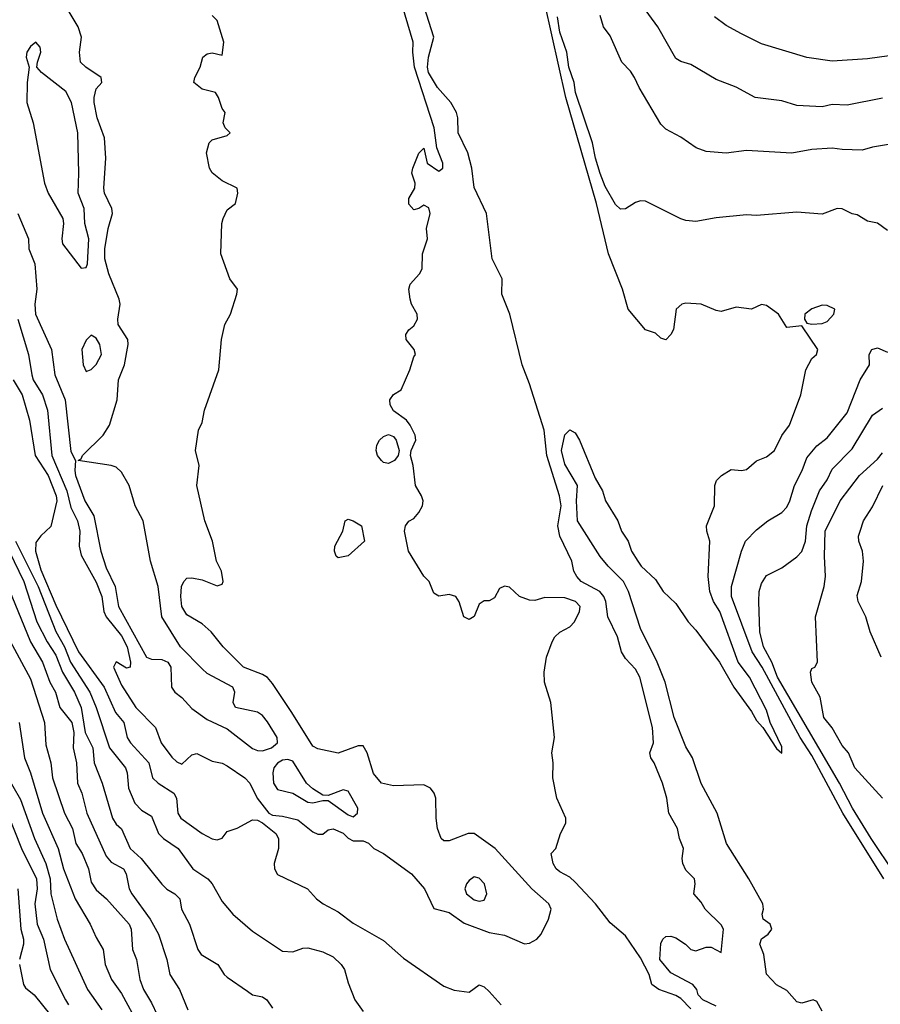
# Model space of a CAD drawing. Header units: metres. Extents: x -46681 to -43747, y -240911 to -237677.
# Tile 1038 of 1056: x -44420 to -44335, y -238094 to -237996. Entities that reach past the tile are written whole.
import ezdxf

# ---------------------------------------------------------------- set-up
doc = ezdxf.new("R2010")
doc.units = ezdxf.units.M
doc.layers.add('CONTOUR_INDEX', color=1, linetype='Continuous')
doc.layers.add('CONTOUR_INTER', color=3, linetype='Continuous')

msp = doc.modelspace()

# ---------------------------------------------------------------- linework, layer by layer
at = {"layer": 'CONTOUR_INDEX'}
for points, elevation in [([(-44340.595, -238094.641), (-44341.095, -238093.684), (-44341.468, -238093.52), (-44342.595, -238093.868), (-44343.095, -238093.717), (-44344.095, -238092.616), (-44345.095, -238092.036), (-44346.095, -238090.97), (-44346.354, -238089.02), (-44346.748, -238088.02), (-44346.595, -238087.468), (-44345.921, -238087.02), (-44345.581, -238086.52), (-44345.748, -238086.02), (-44346.421, -238085.52), (-44346.516, -238085.02), (-44346.398, -238084.52), (-44346.452, -238084.02), (-44347.846, -238081.52), (-44350.076, -238078.02), (-44351.009, -238075.02), (-44352.595, -238072.071), (-44353.432, -238069.52), (-44354.095, -238068.447), (-44355.265, -238065.52), (-44356.148, -238062.02), (-44356.93, -238060.02), (-44358.595, -238056.698), (-44359.782, -238053.02), (-44360.293, -238052.02), (-44361.805, -238050.52), (-44362.595, -238049.548), (-44364.834, -238046.02), (-44364.959, -238044.02), (-44364.856, -238042.52), (-44366.095, -238040.391), (-44366.43, -238039.02), (-44366.095, -238037.468), (-44365.595, -238036.984), (-44365.095, -238037.289), (-44364.664, -238038.02), (-44363.095, -238041.771), (-44362.374, -238043.02), (-44362.081, -238044.02), (-44360.838, -238046.02), (-44360.484, -238047.02), (-44359.831, -238048.02), (-44359.478, -238049.02), (-44358.873, -238050.02), (-44358.528, -238050.52), (-44357.095, -238051.824), (-44356.335, -238053.02), (-44355.095, -238054.217), (-44353.867, -238056.02), (-44353.095, -238056.858), (-44350.76, -238060.02), (-44349.357, -238062.52), (-44347.595, -238064.918), (-44347.095, -238065.807), (-44346.461, -238066.52), (-44345.095, -238068.595), (-44344.595, -238069.048), (-44344.595, -238068.434), (-44345.732, -238066.02), (-44346.095, -238064.799), (-44347.791, -238061.52), (-44348.923, -238060.02), (-44350.741, -238055.02), (-44351.344, -238054.02), (-44351.713, -238053.02), (-44351.875, -238051.52), (-44351.725, -238048.02), (-44352.031, -238047.02), (-44352.043, -238046.52), (-44351.262, -238044.52), (-44351.23, -238042.52), (-44351.055, -238042.02), (-44350.563, -238041.52), (-44349.595, -238040.929), (-44348.595, -238041.017), (-44348.095, -238040.912), (-44347.095, -238040.061), (-44346.095, -238039.654), (-44345.292, -238039.02), (-44344.595, -238037.541), (-44343.808, -238036.52), (-44342.696, -238033.52), (-44342.202, -238031.02), (-44341.595, -238029.915), (-44341.154, -238029.52), (-44340.998, -238029.02), (-44342.595, -238026.672), (-44344.095, -238026.818), (-44344.904, -238025.52), (-44346.095, -238024.641), (-44346.595, -238024.566), (-44347.595, -238025.029), (-44349.095, -238024.822), (-44350.595, -238025.231), (-44351.095, -238025.142), (-44352.595, -238024.526), (-44354.095, -238024.411), (-44354.488, -238024.52), (-44355.072, -238025.02), (-44355.338, -238027.02), (-44355.595, -238027.535), (-44356.095, -238028.054), (-44356.595, -238027.895), (-44357.095, -238027.394), (-44358.095, -238027.061), (-44359.809, -238025.02), (-44360.395, -238023.02), (-44361.782, -238019.52), (-44362.959, -238014.52), (-44366.017, -238004.02), (-44368.095, -237994.692)], 55), ([(-44419.095, -237998.948), (-44419.464, -237999.52), (-44419.553, -238000.02), (-44419.225, -238001.02), (-44419.451, -238002.52), (-44419.486, -238004.52), (-44418.833, -238006.52), (-44417.723, -238012.52), (-44417.367, -238013.52), (-44415.896, -238016.02), (-44415.829, -238016.52), (-44416.016, -238018.02), (-44415.934, -238018.52), (-44414.095, -238020.957), (-44413.595, -238020.868), (-44413.45, -238020.52), (-44413.328, -238018.02), (-44413.714, -238016.52), (-44413.781, -238015.02), (-44414.391, -238013.52), (-44414.317, -238011.52), (-44414.415, -238007.52), (-44415.046, -238004.52), (-44415.595, -238003.409), (-44418.005, -238001.52), (-44418.474, -238001.02), (-44418.429, -238000.52), (-44418.091, -237999.52), (-44418.143, -237999.02), (-44418.595, -237998.534), (-44419.095, -237998.948)], 50), ([(-44341.595, -238024.97), (-44342.313, -238025.52), (-44342.335, -238026.02), (-44342.095, -238026.393), (-44341.595, -238026.502), (-44340.595, -238026.437), (-44340.095, -238026.239), (-44339.416, -238025.52), (-44339.329, -238025.02), (-44340.095, -238024.648), (-44340.595, -238024.633), (-44341.595, -238024.97)], 55), ([(-44413.095, -238027.582), (-44413.595, -238028.083), (-44414.008, -238029.02), (-44413.894, -238030.52), (-44413.595, -238031.198), (-44413.095, -238030.99), (-44412.595, -238030.496), (-44412.053, -238029.52), (-44412.234, -238028.52), (-44412.595, -238027.905), (-44413.095, -238027.582)], 50), ([(-44421.234, -238049.02), (-44419.761, -238052.02), (-44418.467, -238056.02), (-44417.47, -238058.02), (-44416.595, -238059.349), (-44415.943, -238061.02), (-44414.73, -238063.02), (-44414.096, -238064.52), (-44413.688, -238067.02), (-44412.919, -238068.52), (-44412.786, -238070.02), (-44412.002, -238072.02), (-44410.983, -238075.52), (-44410.595, -238076.11), (-44410.095, -238076.554), (-44409.229, -238078.52), (-44408.142, -238079.52), (-44406.095, -238082.045), (-44405.595, -238082.537), (-44404.789, -238083.02), (-44404.311, -238083.52), (-44404.126, -238084.52), (-44403.344, -238086.02), (-44402.5, -238088.52), (-44402.166, -238089.02), (-44400.513, -238090.02), (-44399.896, -238091.02), (-44399.595, -238091.295), (-44397.595, -238092.678), (-44397.095, -238093.017), (-44396.095, -238093.247), (-44395.649, -238093.52), (-44395.095, -238094.372)], 55), ([(-44421.388, -238075.02), (-44420.001, -238078.52), (-44418.522, -238081.52), (-44418.436, -238082.52), (-44418.686, -238084.02), (-44418.445, -238086.02), (-44417.808, -238087.52), (-44417.142, -238090.52), (-44415.651, -238093.52), (-44415.332, -238094.02)], 60)]:
    msp.add_lwpolyline(points, dxfattribs=dict(at, elevation=elevation))
at = {"layer": 'CONTOUR_INTER'}
for points, elevation in [([(-44353.595, -238094.422), (-44354.595, -238093.39), (-44355.095, -238093.098), (-44356.772, -238092.52), (-44357.46, -238092.02), (-44357.732, -238091.02), (-44358.595, -238089.356), (-44360.095, -238087.182), (-44361.595, -238085.895), (-44363.074, -238084.02), (-44365.095, -238081.84), (-44365.595, -238081.364), (-44366.595, -238080.824), (-44366.952, -238080.52), (-44367.256, -238080.02), (-44367.448, -238079.02), (-44366.998, -238078.52), (-44366.526, -238077.02), (-44366.017, -238076.02), (-44365.991, -238075.52), (-44366.907, -238073.52), (-44367.295, -238071.52), (-44367.27, -238070.02), (-44367.402, -238069.02), (-44367.114, -238067.52), (-44367.493, -238064.02), (-44368.132, -238062.02), (-44368.163, -238061.02), (-44367.914, -238059.52), (-44367.372, -238058.02), (-44367.085, -238057.52), (-44366.595, -238057.055), (-44365.595, -238056.518), (-44365.16, -238056.02), (-44364.636, -238055.02), (-44364.593, -238054.52), (-44365.034, -238054.02), (-44366.095, -238053.643), (-44368.095, -238053.626), (-44369.095, -238053.905), (-44369.595, -238053.895), (-44370.603, -238053.52), (-44371.595, -238052.595), (-44372.095, -238052.497), (-44372.595, -238052.719), (-44373.095, -238053.659), (-44373.595, -238053.956), (-44374.095, -238053.963), (-44374.595, -238054.293), (-44375.095, -238055.507), (-44375.595, -238055.786), (-44376.11, -238055.52), (-44376.595, -238054.039), (-44376.932, -238053.52), (-44377.595, -238053.333), (-44378.595, -238053.498), (-44379.095, -238053.196), (-44379.575, -238052.02), (-44380.095, -238051.516), (-44381.623, -238049.02), (-44382.017, -238047.02), (-44381.896, -238046.52), (-44381.595, -238046.052), (-44381.095, -238045.775), (-44380.595, -238045.197), (-44380.238, -238044.52), (-44380.167, -238044.02), (-44380.326, -238043.52), (-44380.915, -238042.52), (-44381.163, -238040.52), (-44381.422, -238039.52), (-44381.342, -238039.02), (-44380.876, -238038.02), (-44380.955, -238037.52), (-44381.433, -238036.52), (-44381.821, -238036.02), (-44383.095, -238035.106), (-44383.426, -238034.52), (-44383.47, -238034.02), (-44383.095, -238033.465), (-44382.325, -238033.02), (-44381.483, -238031.02), (-44381.095, -238029.726), (-44380.92, -238029.52), (-44381.056, -238029.02), (-44381.844, -238028.02), (-44381.882, -238027.52), (-44381.595, -238027.067), (-44381.095, -238026.662), (-44380.723, -238026.02), (-44380.746, -238025.52), (-44381.315, -238024.52), (-44381.463, -238024.02), (-44381.569, -238023.02), (-44381.44, -238022.52), (-44380.51, -238021.52), (-44380.245, -238021.02), (-44380.215, -238019.52), (-44379.738, -238018.02), (-44379.835, -238017.02), (-44379.463, -238015.52), (-44379.595, -238014.971), (-44380.095, -238014.69), (-44380.595, -238015.028), (-44381.095, -238015.144), (-44381.595, -238014.587), (-44381.573, -238014.02), (-44380.998, -238013.02), (-44380.952, -238012.52), (-44381.289, -238011.52), (-44381.183, -238011.02), (-44380.595, -238009.55), (-44380.095, -238009.05), (-44379.747, -238010.52), (-44378.595, -238011.33), (-44378.2, -238011.02), (-44378.203, -238010.52), (-44378.79, -238009.02), (-44379.073, -238007.02), (-44381.02, -238001.02), (-44381.195, -237999.52), (-44381.156, -237998.52), (-44382.467, -237994.02)], 53), ([(-44334.595, -238004.086), (-44338.095, -238004.788), (-44339.595, -238004.717), (-44340.595, -238004.945), (-44343.095, -238004.818), (-44344.595, -238004.357), (-44347.232, -238004.02), (-44349.095, -238002.988), (-44351.095, -238002.237), (-44353.595, -238000.744), (-44354.595, -238000.45), (-44355.095, -238000.133), (-44356.887, -237997.02), (-44359.032, -237994.02)], 58), ([(-44351.095, -238094.162), (-44352.43, -238093.52), (-44352.865, -238093.02), (-44352.997, -238092.52), (-44353.419, -238092.02), (-44355.595, -238090.857), (-44356.678, -238089.52), (-44356.595, -238087.945), (-44356.4, -238087.52), (-44356.095, -238087.243), (-44355.595, -238087.209), (-44355.095, -238087.385), (-44354.135, -238088.02), (-44353.595, -238088.54), (-44353.095, -238088.668), (-44352.095, -238088.294), (-44351.595, -238088.306), (-44350.595, -238088.828), (-44350.362, -238086.52), (-44350.595, -238086.098), (-44352.182, -238084.52), (-44352.595, -238083.83), (-44353.303, -238083.02), (-44353.179, -238082.02), (-44353.249, -238081.52), (-44354.095, -238080.675), (-44354.404, -238080.02), (-44354.462, -238079.52), (-44354.327, -238078.52), (-44354.737, -238077.52), (-44354.944, -238076.52), (-44355.791, -238075.02), (-44355.979, -238073.52), (-44356.428, -238072.02), (-44357.258, -238070.02), (-44357.584, -238069.52), (-44357.675, -238069.02), (-44357.32, -238068.02), (-44357.424, -238066.52), (-44358.649, -238061.52), (-44359.095, -238060.715), (-44360.095, -238059.671), (-44360.473, -238059.02), (-44360.88, -238057.52), (-44361.856, -238055.52), (-44362.054, -238054.02), (-44362.236, -238053.52), (-44362.643, -238053.02), (-44364.482, -238052.02), (-44364.919, -238051.52), (-44365.201, -238051.02), (-44365.417, -238050.02), (-44366.595, -238047.52), (-44366.814, -238046.52), (-44366.48, -238044.52), (-44366.632, -238043.52), (-44367.906, -238039.52), (-44368.148, -238037.02), (-44369.595, -238032.432), (-44370.323, -238030.52), (-44371.547, -238025.52), (-44372.363, -238023.52), (-44372.308, -238022.02), (-44373.303, -238020.02), (-44373.875, -238015.52), (-44375.095, -238012.952), (-44375.337, -238011.02), (-44375.722, -238009.52), (-44376.692, -238007.52), (-44376.711, -238006.02), (-44376.843, -238005.52), (-44377.402, -238004.52), (-44378.751, -238003.02), (-44379.614, -238001.52), (-44379.717, -238001.02), (-44379.638, -238000.02), (-44379.099, -237998.02), (-44380.07, -237995.02)], 54), ([(-44420.364, -238015.52), (-44419.322, -238018.02), (-44419.268, -238019.02), (-44418.676, -238020.52), (-44418.49, -238023.02), (-44418.682, -238024.52), (-44418.609, -238025.52), (-44417.036, -238029.02), (-44416.693, -238031.52), (-44415.683, -238034.02), (-44415.095, -238039.124), (-44414.637, -238040.02), (-44414.724, -238041.02), (-44414.632, -238041.52), (-44413.707, -238044.02), (-44412.819, -238045.52), (-44412.134, -238049.02), (-44411.595, -238050.68), (-44410.71, -238052.52), (-44410.373, -238054.52), (-44407.595, -238059.52), (-44407.095, -238059.724), (-44406.095, -238059.782), (-44405.487, -238060.02), (-44405.204, -238060.52), (-44405.121, -238062.52), (-44404.795, -238063.02), (-44404.095, -238063.538), (-44403.095, -238064.624), (-44401.595, -238065.714), (-44399.595, -238066.641), (-44397.095, -238068.592), (-44396.595, -238068.802), (-44396.095, -238068.819), (-44395.192, -238068.52), (-44394.619, -238068.02), (-44394.653, -238067.52), (-44395.595, -238065.953), (-44396.095, -238065.315), (-44396.595, -238064.987), (-44398.761, -238064.52), (-44399.009, -238064.02), (-44398.828, -238063.02), (-44399.032, -238062.52), (-44401.595, -238061.145), (-44402.095, -238060.707), (-44404.218, -238058.52), (-44406.084, -238055.52), (-44406.442, -238052.52), (-44407.191, -238050.02), (-44407.93, -238046.02), (-44408.73, -238044.52), (-44409.32, -238042.52), (-44410.095, -238041.199), (-44410.595, -238040.694), (-44411.095, -238040.526), (-44414.365, -238040.02), (-44414.095, -238039.875), (-44413.94, -238039.52), (-44411.903, -238037.52), (-44411.271, -238036.52), (-44410.496, -238034.02), (-44410.393, -238032.02), (-44409.772, -238030.52), (-44409.425, -238028.52), (-44409.466, -238028.02), (-44410.413, -238026.52), (-44410.453, -238026.02), (-44410.208, -238024.52), (-44410.299, -238024.02), (-44411.337, -238021.52), (-44411.724, -238020.02), (-44411.732, -238019.02), (-44411.407, -238017.02), (-44410.966, -238015.52), (-44411.044, -238015.02), (-44411.762, -238013.52), (-44411.832, -238013.02), (-44411.647, -238010.02), (-44411.758, -238008.02), (-44412.503, -238006.02), (-44412.777, -238004.52), (-44412.792, -238004.02), (-44412.595, -238003.168), (-44412.039, -238002.52), (-44412.101, -238002.02), (-44413.62, -238001.02), (-44414.138, -238000.52), (-44414.241, -237999.52), (-44414.051, -237998.02), (-44414.374, -237997.02), (-44415.272, -237995.52)], 51), ([(-44420.349, -238026.02), (-44419.291, -238029.52), (-44418.977, -238031.52), (-44418.84, -238032.02), (-44417.929, -238033.52), (-44417.426, -238035.02), (-44416.985, -238039.52), (-44415.494, -238043.02), (-44415.095, -238044.681), (-44414.433, -238046.02), (-44414.23, -238047.02), (-44414.277, -238048.52), (-44414.095, -238049.421), (-44412.595, -238052.096), (-44412.047, -238053.52), (-44411.818, -238055.02), (-44411.593, -238055.52), (-44410.095, -238057.412), (-44409.514, -238058.52), (-44409.193, -238060.02), (-44409.213, -238060.52), (-44409.595, -238060.624), (-44410.595, -238060.006), (-44410.871, -238060.52), (-44410.095, -238062.299), (-44408.673, -238064.52), (-44406.717, -238066.52), (-44406.161, -238068.02), (-44405.095, -238069.459), (-44404.595, -238069.904), (-44404.095, -238070.154), (-44403.095, -238069.217), (-44402.595, -238069.081), (-44401.095, -238069.865), (-44400.095, -238070.065), (-44399.595, -238070.31), (-44397.848, -238071.52), (-44397.346, -238072.02), (-44396.622, -238073.52), (-44395.472, -238075.02), (-44395.095, -238075.223), (-44394.095, -238075.313), (-44392.595, -238075.657), (-44391.095, -238076.857), (-44390.595, -238077.099), (-44390.095, -238077.101), (-44389.595, -238076.664), (-44389.095, -238076.553), (-44388.095, -238076.999), (-44387.595, -238077.48), (-44387.095, -238077.759), (-44386.095, -238077.769), (-44385.595, -238077.992), (-44385.044, -238078.52), (-44384.095, -238079), (-44381.308, -238081.02), (-44380.04, -238082.52), (-44379.095, -238084.473), (-44377.595, -238084.876), (-44376.095, -238085.929), (-44373.595, -238086.852), (-44372.095, -238087.113), (-44370.095, -238087.972), (-44369.595, -238087.906), (-44368.884, -238087.52), (-44368.455, -238087.02), (-44367.74, -238085.52), (-44367.469, -238084.52), (-44367.695, -238084.02), (-44369.381, -238082.52), (-44373.023, -238078.52), (-44375.095, -238077.038), (-44375.679, -238077.02), (-44377.595, -238077.754), (-44378.095, -238077.764), (-44378.383, -238077.52), (-44378.739, -238076.52), (-44378.879, -238075.52), (-44378.903, -238073.52), (-44379.056, -238073.02), (-44379.43, -238072.52), (-44380.095, -238072.207), (-44383.095, -238072.294), (-44384.307, -238072.02), (-44385.095, -238071.073), (-44385.712, -238069.02), (-44386.095, -238068.333), (-44386.595, -238068.327), (-44388.595, -238069.071), (-44390.595, -238068.639), (-44391.095, -238068.379), (-44393.18, -238065.02), (-44395.095, -238062.135), (-44395.595, -238061.567), (-44396.095, -238061.24), (-44397.983, -238060.52), (-44399.985, -238058.52), (-44401.184, -238057.02), (-44402.095, -238056.236), (-44403.595, -238055.332), (-44404.106, -238054.52), (-44404.201, -238053.52), (-44404.127, -238052.52), (-44403.905, -238052.02), (-44403.595, -238051.703), (-44403.095, -238051.658), (-44402.095, -238051.858), (-44400.595, -238052.472), (-44400.095, -238052.289), (-44399.985, -238052.02), (-44400.176, -238051.02), (-44400.652, -238050.02), (-44401.048, -238048.02), (-44401.832, -238046.02), (-44402.611, -238042.52), (-44402.387, -238040.52), (-44402.744, -238039.02), (-44402.453, -238037.02), (-44402.095, -238036.245), (-44401.833, -238035.02), (-44400.422, -238031.02), (-44400.168, -238028.02), (-44399.828, -238026.52), (-44399.285, -238025.52), (-44398.637, -238023.52), (-44398.57, -238023.02), (-44399.346, -238022.02), (-44400.243, -238019.52), (-44400.122, -238016.52), (-44399.998, -238016.02), (-44399.595, -238015.173), (-44398.765, -238014.52), (-44398.557, -238013.52), (-44398.614, -238013.02), (-44400.095, -238012.271), (-44401.095, -238011.502), (-44401.342, -238011.02), (-44401.634, -238009.52), (-44401.39, -238008.52), (-44401.095, -238008.205), (-44399.595, -238007.774), (-44399.306, -238007.52), (-44399.814, -238007.02), (-44400.01, -238006.52), (-44399.783, -238005.52), (-44400.095, -238005.122), (-44400.447, -238004.02), (-44400.76, -238003.52), (-44402.095, -238003.196), (-44402.9, -238002.52), (-44402.819, -238002.02), (-44402.274, -238001.02), (-44402, -238000.02), (-44401.595, -237999.699), (-44401.095, -237999.578), (-44400.095, -237999.826), (-44399.928, -237998.52), (-44400.595, -237996.382), (-44401.095, -237995.889)], 52), ([(-44334.095, -238017.206), (-44335.095, -238016.485), (-44336.095, -238016.297), (-44337.095, -238015.67), (-44337.595, -238015.554), (-44338.595, -238015.054), (-44339.095, -238015.018), (-44340.595, -238015.578), (-44343.095, -238015.406), (-44347.095, -238015.711), (-44348.095, -238015.658), (-44351.095, -238015.952), (-44353.095, -238016.332), (-44354.095, -238016.223), (-44354.595, -238016.042), (-44358.095, -238014.312), (-44358.595, -238014.268), (-44359.095, -238014.442), (-44360.095, -238015.076), (-44360.595, -238015.109), (-44361.095, -238014.633), (-44362.095, -238012.847), (-44362.595, -238011.554), (-44363.078, -238010.02), (-44363.376, -238008.52), (-44365.036, -238003.52), (-44365.19, -238002.52), (-44365.701, -238001.02), (-44365.892, -237999.52), (-44366.595, -237997.52), (-44366.84, -237996.02)], 56), ([(-44329.595, -238007.959), (-44335.595, -238008.947), (-44336.595, -238009.23), (-44338.595, -238009.189), (-44339.595, -238009.03), (-44341.595, -238009.165), (-44343.595, -238009.54), (-44348.095, -238009.265), (-44350.095, -238009.548), (-44352.095, -238009.384), (-44353.074, -238009.02), (-44354.595, -238007.963), (-44356.095, -238007.161), (-44356.595, -238006.648), (-44358.722, -238003.02), (-44359.184, -238002.02), (-44359.595, -238001.404), (-44360.44, -238000.52), (-44361.595, -237997.894), (-44362.268, -237997.02), (-44362.595, -237995.876)], 57), ([(-44330.095, -237999.368), (-44336.095, -238000.18), (-44339.595, -238000.419), (-44342.095, -238000.062), (-44346.595, -237998.698), (-44348.595, -237997.714), (-44350.095, -237996.86), (-44351.248, -237996.02)], 59), ([(-44334.452, -238081.52), (-44338.52, -238075.02), (-44341.595, -238069.303), (-44342.762, -238067.52), (-44346.523, -238060.52), (-44347.52, -238059.02), (-44349.57, -238053.52), (-44349.56, -238052.52), (-44348.578, -238049.02), (-44348.178, -238048.02), (-44347.095, -238046.909), (-44345.973, -238046.02), (-44344.595, -238045.2), (-44344.095, -238044.661), (-44343.78, -238044.02), (-44343.338, -238042.52), (-44342.566, -238041.02), (-44342.095, -238039.747), (-44341.095, -238038.577), (-44340.095, -238037.791), (-44338.095, -238035.31), (-44336.811, -238032.02), (-44335.89, -238030.52), (-44335.912, -238029.52), (-44335.651, -238029.02), (-44335.095, -238028.854), (-44334.095, -238029.27)], 56), ([(-44420.82, -238032.02), (-44419.927, -238033.52), (-44419.194, -238036.02), (-44418.66, -238039.52), (-44417.358, -238041.52), (-44416.558, -238043.52), (-44416.482, -238044.02), (-44417.095, -238046.563), (-44418.095, -238047.515), (-44418.595, -238048.17), (-44418.628, -238049.02), (-44418.095, -238050.861), (-44416.595, -238054.368), (-44414.361, -238059.02), (-44411.791, -238062.52), (-44410.686, -238065.02), (-44409.866, -238066.02), (-44409.518, -238067.52), (-44409.204, -238068.02), (-44407.357, -238070.02), (-44407.013, -238071.52), (-44406.449, -238072.02), (-44404.89, -238073.02), (-44404.615, -238073.52), (-44404.485, -238075.02), (-44404.194, -238075.52), (-44402.095, -238077.035), (-44401.095, -238077.55), (-44400.595, -238077.654), (-44400.095, -238077.504), (-44399.595, -238076.827), (-44398.595, -238076.511), (-44397.095, -238075.688), (-44396.595, -238075.711), (-44396.095, -238075.983), (-44394.782, -238077.02), (-44394.52, -238077.52), (-44394.52, -238078.52), (-44394.929, -238080.02), (-44394.915, -238080.52), (-44394.595, -238081.095), (-44391.634, -238082.52), (-44390.735, -238083.52), (-44390.084, -238084.02), (-44388.595, -238084.785), (-44387.095, -238085.931), (-44384.095, -238087.642), (-44382.095, -238089.388), (-44378.095, -238092.179), (-44377.095, -238092.583), (-44375.595, -238092.779), (-44374.595, -238092.057), (-44374.095, -238092.247), (-44373.595, -238092.689), (-44372.43, -238094.02)], 53), ([(-44331.017, -238084.52), (-44335.722, -238077.52), (-44337.577, -238074.52), (-44338.854, -238072.02), (-44345.021, -238061.52), (-44345.563, -238060.02), (-44346.403, -238058.52), (-44346.762, -238057.02), (-44346.872, -238054.02), (-44346.817, -238053.02), (-44346.595, -238052.241), (-44346.095, -238051.423), (-44344.595, -238050.684), (-44343.095, -238049.596), (-44342.595, -238049.067), (-44342.239, -238048.02), (-44342.115, -238046.52), (-44341.639, -238045.02), (-44340.845, -238043.02), (-44340.095, -238041.953), (-44339.595, -238040.898), (-44337.595, -238038.857), (-44335.595, -238035.519), (-44334.595, -238034.831)], 57), ([(-44383.778, -238037.52), (-44383.595, -238037.44), (-44383.095, -238037.661), (-44382.82, -238038.02), (-44382.522, -238039.02), (-44382.626, -238039.52), (-44382.993, -238040.02), (-44383.595, -238040.334), (-44384.095, -238040.21), (-44384.305, -238040.02), (-44384.685, -238039.52), (-44384.806, -238039.02), (-44384.756, -238038.52), (-44384.498, -238038.02), (-44384.095, -238037.637), (-44383.778, -238037.52)], 53), ([(-44334.595, -238073.524), (-44337.325, -238070.52), (-44337.952, -238069.02), (-44338.595, -238068.309), (-44339.595, -238066.549), (-44340.409, -238065.52), (-44340.778, -238063.52), (-44341.602, -238062.02), (-44341.732, -238061.02), (-44341.595, -238060.648), (-44341.304, -238060.52), (-44341.051, -238060.02), (-44341.242, -238055.52), (-44340.396, -238052.52), (-44340.236, -238051.52), (-44340.335, -238049.52), (-44340.267, -238047.02), (-44338.794, -238044.02), (-44336.886, -238041.52), (-44335.095, -238039.906), (-44334.595, -238039.26)], 58), ([(-44334.742, -238059.52), (-44335.805, -238057.02), (-44336.261, -238055.52), (-44337.023, -238054.02), (-44337.095, -238053.405), (-44336.673, -238052.02), (-44336.495, -238050.02), (-44336.58, -238049.02), (-44336.945, -238048.02), (-44336.969, -238047.52), (-44336.809, -238047.02), (-44336.48, -238046.02), (-44335.595, -238044.618), (-44334.576, -238042.52)], 59), ([(-44387.882, -238046.02), (-44387.595, -238045.85), (-44387.095, -238045.997), (-44386.289, -238046.52), (-44385.968, -238048.02), (-44387.595, -238049.471), (-44388.595, -238049.685), (-44388.786, -238049.52), (-44388.963, -238049.02), (-44388.927, -238048.52), (-44388.13, -238047.02), (-44387.882, -238046.02)], 53), ([(-44420.595, -238048.021), (-44418.351, -238052.52), (-44416.595, -238056.993), (-44415.729, -238058.52), (-44415.15, -238060.02), (-44413.217, -238063.02), (-44412.586, -238064.52), (-44411.288, -238068.52), (-44409.685, -238070.52), (-44409.529, -238071.02), (-44409.386, -238072.52), (-44408.765, -238074.02), (-44408.095, -238074.712), (-44407.095, -238075.325), (-44406.41, -238077.02), (-44405.902, -238077.52), (-44404.459, -238078.52), (-44402.991, -238080.52), (-44401.511, -238081.52), (-44401.098, -238082.02), (-44400.095, -238083.782), (-44399.028, -238085.02), (-44397.095, -238086.708), (-44394.095, -238088.697), (-44393.095, -238088.772), (-44392.095, -238088.41), (-44391.595, -238088.371), (-44390.095, -238088.756), (-44389.095, -238089.273), (-44388.284, -238090.02), (-44387.949, -238090.52), (-44387.595, -238091.842), (-44386.924, -238093.52), (-44386.095, -238094.697)], 54), ([(-44421.551, -238052.02), (-44419.094, -238058.02), (-44417.912, -238060.02), (-44417.199, -238062.02), (-44416.644, -238063.02), (-44416.204, -238064.52), (-44415.019, -238066.02), (-44414.819, -238067.02), (-44414.874, -238068.52), (-44414.544, -238070.02), (-44414.433, -238072.02), (-44414.021, -238073.02), (-44413.527, -238075.02), (-44411.595, -238079.266), (-44411.095, -238079.872), (-44409.872, -238080.52), (-44409.604, -238081.02), (-44409.331, -238082.52), (-44409.072, -238083.02), (-44407.241, -238085.52), (-44406.407, -238087.02), (-44405.601, -238089.52), (-44405.298, -238091.02), (-44404.342, -238092.52), (-44403.509, -238094.52)], 56), ([(-44421.343, -238057.52), (-44419.095, -238061.679), (-44417.727, -238066.02), (-44417.595, -238068.249), (-44417.108, -238070.02), (-44416.926, -238071.52), (-44415.726, -238075.02), (-44414.927, -238076.52), (-44414.626, -238078.02), (-44413.988, -238079.02), (-44413.346, -238080.52), (-44413.095, -238081.853), (-44412.595, -238082.614), (-44411.582, -238083.52), (-44409.313, -238086.02), (-44409.129, -238086.52), (-44409.001, -238088.52), (-44408.591, -238089.52), (-44408.276, -238091.52), (-44407.897, -238092.52), (-44407.095, -238093.836), (-44406.56, -238095.02)], 57), ([(-44420.226, -238066.02), (-44419.714, -238069.52), (-44419.098, -238071.02), (-44417.91, -238075.02), (-44416.371, -238078.52), (-44415.837, -238080.52), (-44414.686, -238083.52), (-44413.176, -238086.02), (-44412.595, -238087.345), (-44411.899, -238088.52), (-44411.692, -238090.02), (-44411.078, -238091.52), (-44410.095, -238092.89), (-44408.39, -238096.02)], 58), ([(-44394.095, -238069.759), (-44394.595, -238070.042), (-44394.981, -238070.52), (-44395.082, -238071.02), (-44394.993, -238072.02), (-44394.595, -238072.648), (-44393.095, -238073.012), (-44391.595, -238073.933), (-44391.095, -238073.998), (-44390.095, -238073.74), (-44389.595, -238073.75), (-44387.595, -238075.183), (-44387.095, -238075.366), (-44386.67, -238075.02), (-44386.623, -238074.52), (-44387.595, -238072.822), (-44388.095, -238072.703), (-44389.595, -238073.271), (-44390.095, -238073.223), (-44391.095, -238072.598), (-44391.718, -238072.02), (-44393.095, -238069.841), (-44393.595, -238069.672), (-44394.095, -238069.759)], 51), ([(-44421.624, -238071.02), (-44420.095, -238073.661), (-44418.713, -238077.52), (-44417.585, -238080.02), (-44417.154, -238081.52), (-44417.096, -238083.02), (-44416.467, -238085.52), (-44415.736, -238087.52), (-44413.47, -238092.52), (-44412.024, -238094.52)], 59), ([(-44375.095, -238081.336), (-44375.595, -238081.676), (-44375.859, -238082.02), (-44376.034, -238082.52), (-44375.844, -238083.02), (-44375.095, -238083.607), (-44374.595, -238083.737), (-44374.095, -238083.65), (-44373.852, -238083.02), (-44374.061, -238082.02), (-44374.595, -238081.45), (-44375.095, -238081.336)], 51), ([(-44420.377, -238082.52), (-44420.053, -238086.52), (-44419.791, -238087.52), (-44419.795, -238088.02), (-44420.21, -238089.52)], 61), ([(-44420.208, -238090.02), (-44419.803, -238092.02), (-44419.595, -238092.329), (-44418.736, -238093.02), (-44417.095, -238095.079)], 61)]:
    msp.add_lwpolyline(points, dxfattribs=dict(at, elevation=elevation))

doc.saveas('drawing.dxf')
